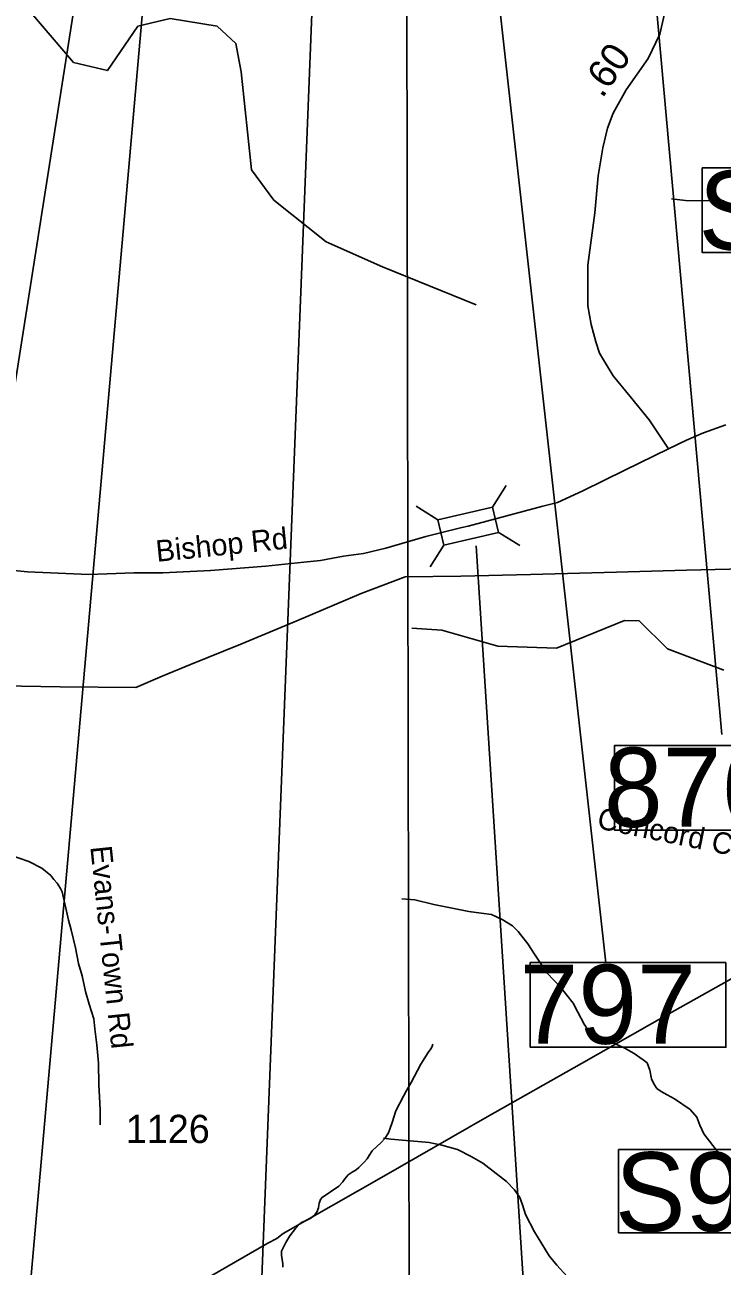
# Model space of a CAD drawing. Extents: x 1662474 to 1856135, y 779280 to 917889.
# Drawn here: x 1746839 to 1749927, y 813857 to 819355 of the extents above; entities that cross this region are included whole.
import ezdxf

# ---------------------------------------------------------------- set-up
doc = ezdxf.new("R2010")
doc.units = 0
for name, color, linetype in [('Exist Hydrographic Creek Single Shore', 7, 'Continuous'), ('Exist Hydrographic Misc Water Feature', 7, 'Continuous'), ('Exist Road Non-System Type 51 Label', 7, 'Continuous'), ('Exist Road Primary Interstate Structure Cantilever Sign Number Label', 7, 'Continuous'), ('Exist Road Primary Interstate Structure Ovrhead Sign CELL', 7, 'Continuous'), ('Exist Road Primary Interstate Structure Standard Bridge Number Label', 7, 'Continuous'), ('Exist Road Secondary Mileage Hundredths English Label', 7, 'Continuous'), ('Exist Road Secondary Structure Standard Bridge CELL', 7, 'Continuous'), ('Exist Road Secondary Structure Standard Bridge Number Label', 7, 'Continuous'), ('Exist Road Secondary Type 51 Attributed', 7, 'Continuous'), ('Exist Road Secondary Type 51 Label', 7, 'Continuous'), ('Exist Road Secondary Type 51 Number Label', 7, 'Continuous'), ('Exist Utilities Electrical Transmission Line', 7, 'Continuous')]:
    doc.layers.add(name, color=color, linetype=linetype)

msp = doc.modelspace()

# ---------------------------------------------------------------- linework, layer by layer
at = {"layer": 'Exist Hydrographic Creek Single Shore'}
msp.add_lwpolyline([(1748645.8, 814839.8), (1748643.1, 814829.6), (1748637.1, 814818.9), (1748624.2, 814803.9), (1748592.2, 814751.1), (1748549.8, 814670.3), (1748527.4, 814632.2), (1748515.1, 814610.4), (1748482.2, 814544.6), (1748465.5, 814493.6), (1748457, 814468.8), (1748448.6, 814448.2), (1748432.6, 814423.1), (1748416.6, 814404.9), (1748377.5, 814368.4), (1748363.1, 814346.7), (1748354.4, 814333), (1748343.4, 814318.9), (1748318.5, 814294.4), (1748305.9, 814284.2), (1748287.8, 814274), (1748270.8, 814261.4), (1748256.5, 814244.3), (1748246.9, 814231.2), (1748229.8, 814210.8), (1748155.2, 814161.1), (1748148.4, 814152.4), (1748144.5, 814143), (1748142.9, 814136.4), (1748140.8, 814127.8), (1748139.2, 814115.7), (1748131.9, 814095.8), (1748122.1, 814083.2), (1748106.1, 814070.1), (1748084.6, 814059), (1748063.4, 814049.8), (1748055.2, 814043), (1748037.6, 814023.9), (1748012.8, 813990.8), (1747994.1, 813961.1), (1747976, 813923.1), (1747974.9, 813906), (1747982, 813866.9), (1747982, 813852.8)], dxfattribs=at)
at = {"layer": 'Exist Hydrographic Misc Water Feature'}
for points in [[(1748838, 818114.5), (1748422.9, 818283.8), (1748173.8, 818393.9), (1747941.9, 818579.2), (1747842.8, 818712.5), (1747796.9, 819146.7), (1747772.9, 819272), (1747689.9, 819349.1), (1747481.9, 819382.9), (1747339.8, 819349.6), (1747204.9, 819152.2), (1747054.8, 819188), (1746674.9, 819632.3)], [(1749935.4, 818575), (1749897.7, 818575.4), (1749764, 818576.4), (1749703.1, 818584.8)], [(1749934, 816497), (1749684, 816590.7), (1749559.9, 816714.7), (1749493.9, 816716), (1749192.9, 816594.2), (1748933.9, 816602.7), (1748685, 816673.4), (1748551.9, 816682.7)], [(1749970.5, 814281.7), (1749911, 814358.2), (1749845.8, 814442.8), (1749827.9, 814480.9), (1749814.2, 814517), (1749784.7, 814551.3), (1749715, 814597.9), (1749683.2, 814616.2), (1749657.3, 814630.3), (1749637.5, 814644.5), (1749623.5, 814664.6), (1749613.7, 814686.7), (1749606.1, 814724.8), (1749594.2, 814756.9), (1749576.3, 814771), (1749536.6, 814799.4), (1749492.7, 814823.8), (1749452.9, 814842.1), (1749411.1, 814852.5), (1749371.1, 814866.8), (1749339.3, 814893), (1749315.5, 814929.3), (1749288, 814981.5), (1749266.3, 815021.6), (1749238.6, 815057.9), (1749210.9, 815092.1), (1749151.5, 815154.7), (1749096.1, 815239.1), (1749066.4, 815285.3), (1749022.9, 815339.8), (1748998.9, 815363.9), (1748953.2, 815392.3), (1748905.4, 815414.7), (1748859.5, 815421.1), (1748805.6, 815427.5), (1748649.7, 815458.9), (1748565.9, 815479.5), (1748507.9, 815483.2)], [(1749240.5, 813811.6), (1749194.7, 813861.9), (1749161.1, 813902.2), (1749095.9, 814008.7), (1749056.5, 814085.1), (1749042.8, 814129.3), (1749031.3, 814161.4), (1749007.5, 814195.6), (1748971.9, 814231.9), (1748866.5, 814312.8), (1748814.6, 814343.2), (1748754.9, 814373.7), (1748685, 814392.3), (1748629.2, 814404.7), (1748545.1, 814411.5), (1748459.2, 814420.1), (1748427, 814424.4)]]:
    msp.add_lwpolyline(points, dxfattribs=at)
at = {"layer": 'Exist Road Primary Interstate Structure Cantilever Sign Number Label'}
msp.add_line((1747521.5, 821243.8), (1746791.6, 812963.2), dxfattribs=at)
at = {"layer": 'Exist Road Primary Interstate Structure Ovrhead Sign CELL'}
for points in [[(1749837.9, 818721.5), (1751417.9, 818721.5), (1751417.9, 818347.4), (1749837.9, 818347.4)], [(1749468.1, 814373.9), (1750765.9, 814373.9), (1750765.9, 814005.3), (1749468.1, 814005.3)]]:
    msp.add_lwpolyline(points, close=True, dxfattribs=at)
at = {"layer": 'Exist Road Primary Interstate Structure Standard Bridge Number Label'}
for p, q in [((1748653.9, 822022.8), (1749411.8, 815200.6)), ((1748524.9, 821919.1), (1748543.3, 812757.1)), ((1748206.4, 821839.1), (1747880.9, 813610.9)), ((1747301.3, 820978.2), (1746379.5, 815127)), ((1749502.7, 820919.7), (1749925.9, 816211.5))]:
    msp.add_line(p, q, dxfattribs=at)
for points in [[(1750316.9, 816163.2), (1749450.4, 816163.2), (1749450.4, 815787.5), (1750316.9, 815787.5)], [(1749943.1, 815202.1), (1749076.7, 815202.1), (1749076.7, 814826.5), (1749943.1, 814826.5)]]:
    msp.add_lwpolyline(points, close=True, dxfattribs=at)
at = {"layer": 'Exist Road Secondary Structure Standard Bridge CELL'}
for p, q in [((1748909.8, 817218.7), (1748969.6, 817314.8)), ((1748572.1, 817223.1), (1748668.2, 817163.3)), ((1748935.3, 817108.5), (1749031.4, 817048.6)), ((1748634.4, 816954.4), (1748694.3, 817050.5))]:
    msp.add_line(p, q, dxfattribs=at)
msp.add_lwpolyline([(1748668.2, 817163.3), (1748909.6, 817219.2), (1748935.8, 817106.4), (1748694.3, 817050.5)], close=True, dxfattribs=at)
at = {"layer": 'Exist Road Secondary Structure Standard Bridge Number Label'}
msp.add_line((1748837.3, 817047.8), (1749073.2, 813375.4), dxfattribs=at)
at = {"layer": 'Exist Road Secondary Type 51 Attributed'}
for points in [[(1749841.7, 820446.2), (1749799.2, 820149.5), (1749779.6, 820005.6), (1749732.3, 819766.6), (1749691.2, 819488.9), (1749650.1, 819314), (1749598.6, 819206), (1749501, 819067.2), (1749444.4, 818964.3), (1749418.7, 818897.4), (1749398.2, 818810), (1749377.6, 818686.6), (1749362.2, 818522), (1749331.3, 818290.6), (1749331.3, 818110.6), (1749346.7, 818028.3), (1749367.3, 817951.2), (1749383.8, 817901.4), (1749410.1, 817856.1), (1749443.7, 817800.6), (1749519.6, 817708.5), (1749602.9, 817604.8), (1749688.4, 817477.7)], [(1749942.5, 817582.9), (1749843.9, 817547.8), (1749768.7, 817515.7), (1749688.4, 817477.7)], [(1749688.4, 817477.7), (1749496.3, 817382.8), (1749309.3, 817290.7), (1749198.2, 817239.6), (1749132.5, 817223.5), (1748967.6, 817178.7), (1748802, 817134.9)], [(1748802, 817134.9), (1748773.9, 817128.3), (1748614.2, 817088.8), (1748437.9, 817036.5), (1748338.5, 817013.2), (1748250.4, 817001.3), (1748202.6, 816992.1), (1748147.9, 816982.4), (1748074.2, 816974.4), (1747905.8, 816957.2), (1747661.2, 816937.5), (1747449.3, 816927.4), (1747321.2, 816927.6), (1747203, 816924.1), (1747122.6, 816920.3), (1746850.6, 816932.8), (1746686.3, 816948.9)], [(1746770.7, 815678.8), (1746856.4, 815649.5), (1746914.1, 815619.8), (1746953.7, 815586.6), (1746967.9, 815569.2), (1746982.2, 815553.4), (1746996.9, 815530.1), (1747004.3, 815515.4), (1747032.8, 815388.8)], [(1747032.8, 815388.8), (1747043.9, 815346.1), (1747063.7, 815267), (1747076.4, 815197.3), (1747092.2, 815143.6), (1747108, 815073.9), (1747123.9, 815017), (1747144.4, 814953), (1747149.5, 814908.1), (1747158.3, 814836.7), (1747165, 814756), (1747166.9, 814660.4), (1747169.4, 814608.1), (1747171.9, 814548.3), (1747173.1, 814482.4)]]:
    msp.add_lwpolyline(points, dxfattribs=at)
at = {"layer": 'Exist Utilities Electrical Transmission Line'}
for points in [[(1753887.7, 817352.3), (1753375.5, 817055.5), (1752949.2, 816815), (1752574.6, 816601.1), (1752118.1, 816348.8), (1751743.5, 816136.5), (1751361, 815918.2), (1750938.6, 815678), (1750561.7, 815466.1), (1750117.1, 815213.5), (1749680.8, 814969), (1749304.2, 814755.1), (1748885.8, 814518.8), (1748417.6, 814250), (1747982.8, 814001.5), (1747955.1, 813979.4), (1747915.3, 813959.2), (1747552.3, 813749.3), (1747146.1, 813515), (1746749.4, 813296.6)], [(1750023, 816945.5), (1749769.2, 816939.9), (1749459.1, 816930.1), (1749077.5, 816920.2), (1748769.5, 816912.6), (1748523.6, 816909.4), (1748328.1, 816836.3), (1748043, 816714.7), (1747795.7, 816611.5), (1747572, 816522.1), (1747446.5, 816469.6), (1747331, 816420.7), (1746994.9, 816423), (1746651.1, 816429)]]:
    msp.add_lwpolyline(points, dxfattribs=at)

# ---------------------------------------------------------------- texts
at = {"layer": 'Exist Road Non-System Type 51 Label'}
msp.add_text('Concord Church Rd', height=95, rotation=348.4916, dxfattribs=at).set_placement((1749368.4, 815797))
at = {"layer": 'Exist Road Primary Interstate Structure Ovrhead Sign CELL'}
for s, p in [('S1105', (1749821.8, 818359)), ('S944', (1749452, 814011.4))]:
    msp.add_text(s, height=350, dxfattribs=at).set_placement(p)
at = {"layer": 'Exist Road Primary Interstate Structure Standard Bridge Number Label'}
for s, p in [('876', (1749403, 815803.1)), ('797', (1749029.3, 814842.1))]:
    msp.add_text(s, height=350, dxfattribs=at).set_placement(p)
at = {"layer": 'Exist Road Secondary Mileage Hundredths English Label'}
msp.add_text('.60', height=125, rotation=54.8754, dxfattribs=at).set_placement((1749395.6, 819026))
at = {"layer": 'Exist Road Secondary Type 51 Label'}
for s, rotation, p in [('Bishop Rd', 5.7953, (1747423.8, 816976.3)), ('Evans-Town Rd', 275.984, (1747128.7, 815714.6))]:
    msp.add_text(s, height=95, rotation=rotation, dxfattribs=at).set_placement(p)
at = {"layer": 'Exist Road Secondary Type 51 Number Label'}
msp.add_text('1126', height=125, dxfattribs=at).set_placement((1747286.1, 814402.3))

doc.saveas('drawing.dxf')
